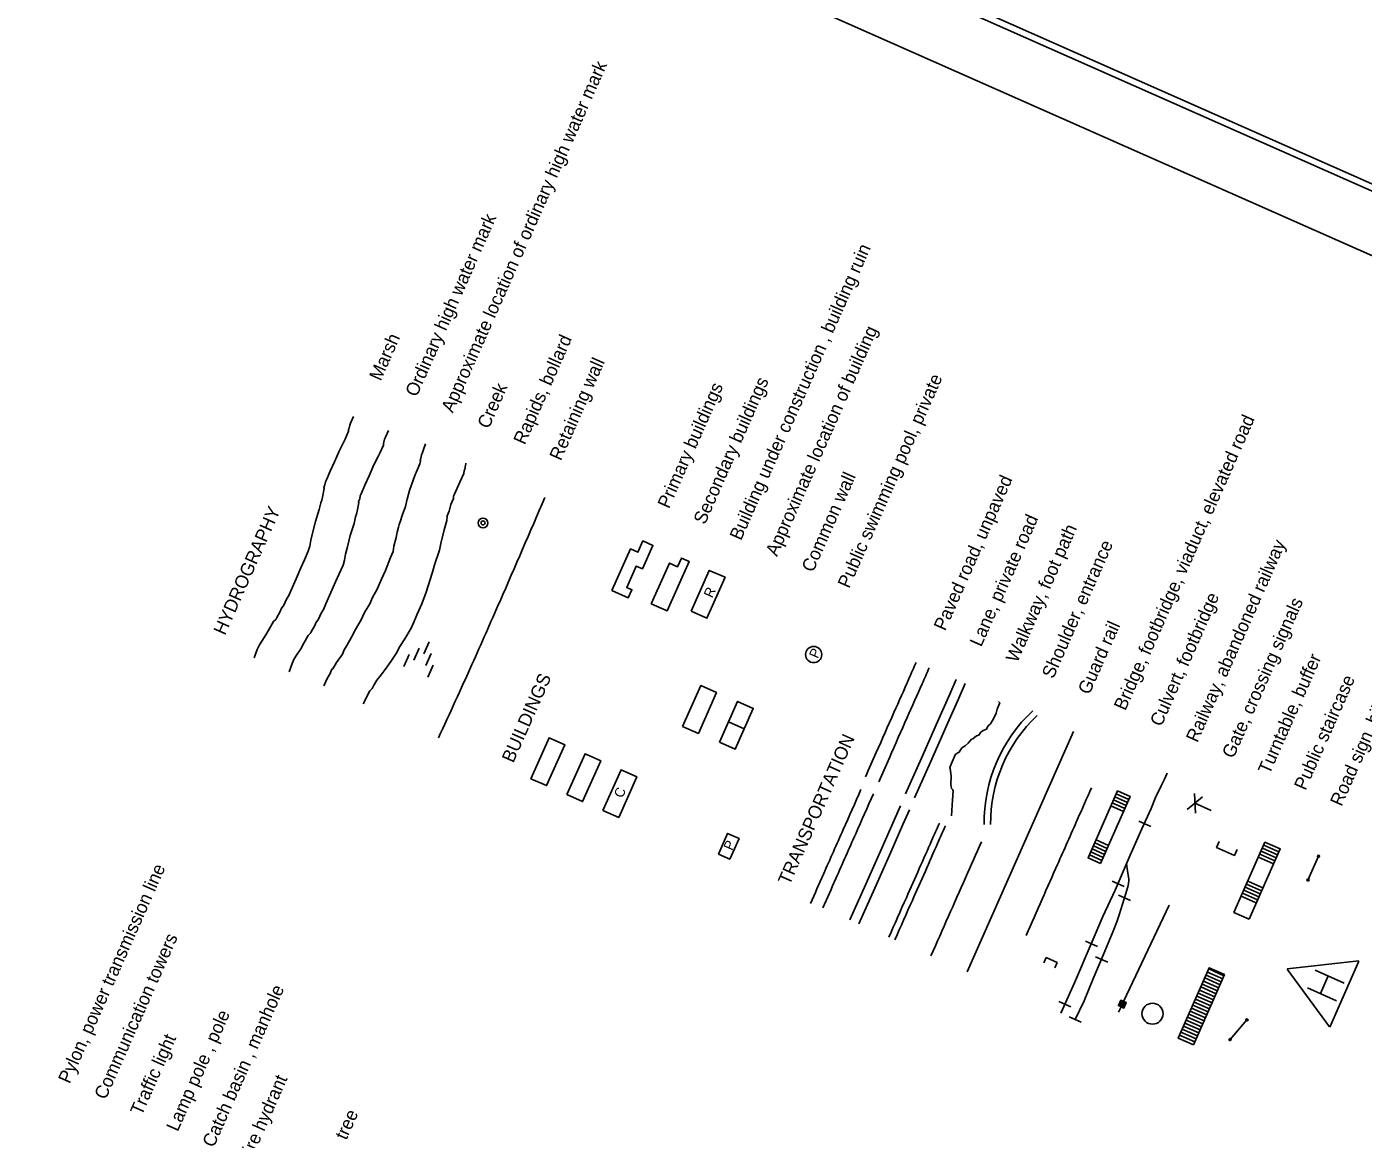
# Model space of a CAD drawing. Extents: x 287698 to 290158, y 5234163 to 5237182.
# Drawn here: x 289436.8 to 289843.8, y 5236413.1 to 5236749.7 of the extents above; entities that cross this region are included whole.
import ezdxf

# ---------------------------------------------------------------- set-up
doc = ezdxf.new("R2010")
doc.units = 0
for name, color, linetype in [('Niveau 10', 7, 'Continuous'), ('Niveau 15', 7, 'Continuous'), ('Niveau 19', 7, 'Continuous'), ('Niveau 21', 7, 'Continuous'), ('Niveau 22', 7, 'Continuous'), ('Niveau 23', 7, 'Continuous'), ('Niveau 25', 7, 'Continuous'), ('Niveau 26', 7, 'Continuous'), ('Niveau 31', 7, 'Continuous'), ('Niveau 38', 7, 'Continuous'), ('Niveau 4', 7, 'Continuous'), ('Niveau 6', 7, 'Continuous'), ('Niveau 60', 7, 'Continuous'), ('Niveau 63', 7, 'Continuous'), ('Niveau 7', 7, 'Continuous')]:
    doc.layers.add(name, color=color, linetype=linetype)

msp = doc.modelspace()

# ---------------------------------------------------------------- linework, layer by layer
at = {"layer": 'Niveau 10'}
for radius in [1.5, 0.6]:
    msp.add_circle((289575.79, 5236598.64), radius, dxfattribs=at)
at = {"layer": 'Niveau 15'}
for p, q in [((289827.01, 5236489.89), (289830.22, 5236497.14)), ((289803.29, 5236441.32), (289808.43, 5236447.35))]:
    msp.add_line(p, q, dxfattribs=at)
for points in [[(289830.35, 5236496.79), (289830.56, 5236497.27), (289830.08, 5236497.49), (289829.87, 5236497)], [(289827.14, 5236489.54), (289827.35, 5236490.02), (289826.87, 5236490.24), (289826.66, 5236489.75)], [(289808.46, 5236446.98), (289808.8, 5236447.38), (289808.4, 5236447.73), (289808.06, 5236447.32)], [(289803.32, 5236440.95), (289803.66, 5236441.35), (289803.26, 5236441.69), (289802.91, 5236441.29)]]:
    msp.add_lwpolyline(points, close=True, dxfattribs=at)
at = {"layer": 'Niveau 19'}
for points in [[(289704.47, 5236516.16), (289709.27, 5236527.02), (289714.15, 5236538.04), (289717.91, 5236546.51), (289719.9, 5236550.94)], [(289707.21, 5236514.96), (289712.01, 5236525.81), (289716.89, 5236536.83), (289720.64, 5236545.28), (289722.63, 5236549.71)]]:
    msp.add_lwpolyline(points, dxfattribs=at)
for radius in [46.8, 44.8]:
    msp.add_arc((289775.15, 5236507.25), radius, 133.0362, 180.5571, dxfattribs=at)
at = {"layer": 'Niveau 21'}
for points in [[(289723.17, 5236461.99), (289755.55, 5236535.14)], [(289687.51, 5236477.76), (289692.31, 5236488.62), (289697.2, 5236499.63), (289700.94, 5236508.09), (289702.93, 5236512.52)], [(289690.25, 5236476.56), (289695.05, 5236487.4), (289699.93, 5236498.43), (289703.67, 5236506.86), (289705.67, 5236511.29)]]:
    msp.add_lwpolyline(points, dxfattribs=at)
for points in [[(289692.26, 5236521.37), (289695.53, 5236528.73), (289700.93, 5236540.93), (289705.49, 5236551.22), (289707.66, 5236556.12)], [(289696.28, 5236519.82), (289699.53, 5236527.16), (289704.93, 5236539.36), (289709.5, 5236549.66), (289711.66, 5236554.57)], [(289675.49, 5236482.77), (289679.47, 5236491.74), (289685.49, 5236505.33), (289690.88, 5236517.51)], [(289679.28, 5236481.42), (289683.24, 5236490.4), (289689.27, 5236503.98), (289694.65, 5236516.17)], [(289712.2, 5236466.84), (289717.52, 5236478.86), (289722.7, 5236490.59), (289727.58, 5236501.59)]]:
    msp.add_spline(points, degree=3, dxfattribs=at)
at = {"layer": 'Niveau 22'}
for points in [[(289718.44, 5236509.42), (289718.77, 5236514.33), (289718.94, 5236517.05), (289718.82, 5236517.39), (289718.47, 5236517.8), (289718.24, 5236519.04), (289718.3, 5236521.53), (289718.03, 5236523.89), (289717.91, 5236524.22), (289718.33, 5236525.15), (289719.68, 5236528.21), (289720.75, 5236528.85), (289721.59, 5236530.15), (289722.66, 5236530.8), (289723.52, 5236531.56), (289724.58, 5236532.76), (289724.9, 5236532.89), (289726.07, 5236533.78), (289726.73, 5236534.05), (289727.36, 5236534.89), (289728.11, 5236535.4), (289729.08, 5236535.81), (289729.49, 5236536.74), (289730.35, 5236537.5), (289731.28, 5236539.04), (289732.02, 5236540.68), (289732.31, 5236541.94), (289732.53, 5236542.41), (289733.15, 5236543.83), (289732.81, 5236544.23)], [(289809.08, 5236478), (289818.55, 5236499.38), (289813.91, 5236501.43), (289804.47, 5236480.04), (289809.08, 5236478)], [(289816.93, 5236495.71), (289812.3, 5236497.77), (289812.29, 5236497.77)], [(289817.33, 5236496.63), (289817.33, 5236496.64), (289812.71, 5236498.68), (289812.7, 5236498.69)], [(289817.74, 5236497.54), (289817.73, 5236497.54), (289813.11, 5236499.6), (289813.1, 5236499.6)], [(289818.14, 5236498.46), (289813.52, 5236500.51), (289813.51, 5236500.51)], [(289816.53, 5236494.8), (289811.89, 5236496.85)], [(289813.29, 5236487.49), (289808.66, 5236489.53)], [(289811.67, 5236483.83), (289811.66, 5236483.84), (289807.04, 5236485.88)], [(289812.07, 5236484.75), (289807.45, 5236486.79)], [(289812.48, 5236485.66), (289812.47, 5236485.66), (289807.85, 5236487.71)], [(289812.88, 5236486.57), (289812.87, 5236486.58), (289808.25, 5236488.62)], [(289811.26, 5236482.92), (289806.64, 5236484.96)], [(289792.13, 5236439.75), (289801.58, 5236461.13), (289796.96, 5236463.18), (289787.51, 5236441.79), (289792.13, 5236439.75)], [(289795.99, 5236461), (289796.01, 5236460.99), (289800.62, 5236458.95)], [(289796.4, 5236461.92), (289796.43, 5236461.9), (289801.03, 5236459.87)], [(289796.8, 5236462.83), (289796.82, 5236462.82), (289801.43, 5236460.78)], [(289794.38, 5236457.34), (289794.39, 5236457.34), (289799, 5236455.3)], [(289794.78, 5236458.26), (289794.81, 5236458.25), (289799.41, 5236456.21)], [(289795.18, 5236459.17), (289795.21, 5236459.16), (289799.81, 5236457.12)], [(289795.59, 5236460.09), (289795.61, 5236460.08), (289800.22, 5236458.04)], [(289792.36, 5236452.77), (289792.37, 5236452.76), (289796.98, 5236450.72)], [(289792.77, 5236453.68), (289792.78, 5236453.67), (289797.38, 5236451.64)], [(289793.17, 5236454.59), (289793.18, 5236454.58), (289797.79, 5236452.55)], [(289793.57, 5236455.51), (289793.58, 5236455.51), (289798.19, 5236453.47)], [(289793.98, 5236456.42), (289793.98, 5236456.41), (289798.6, 5236454.38)], [(289790.74, 5236449.1), (289790.76, 5236449.09), (289795.37, 5236447.06)], [(289791.15, 5236450.02), (289791.16, 5236450.02), (289795.77, 5236447.98)], [(289791.55, 5236450.94), (289791.57, 5236450.93), (289796.17, 5236448.9), (289796.18, 5236448.89)], [(289791.95, 5236451.84), (289791.97, 5236451.84), (289796.57, 5236449.81), (289796.58, 5236449.81)], [(289788.73, 5236444.53), (289793.33, 5236442.49), (289793.34, 5236442.48)], [(289789.13, 5236445.45), (289793.74, 5236443.41), (289793.75, 5236443.4)], [(289789.54, 5236446.36), (289794.15, 5236444.32)], [(289789.93, 5236447.28), (289789.94, 5236447.28), (289794.55, 5236445.22)], [(289790.34, 5236448.2), (289790.35, 5236448.19), (289794.95, 5236446.15), (289794.96, 5236446.15)], [(289787.92, 5236442.71), (289792.53, 5236440.67), (289792.53, 5236440.66)], [(289788.32, 5236443.62), (289788.33, 5236443.62), (289792.93, 5236441.58), (289792.94, 5236441.58)]]:
    msp.add_lwpolyline(points, dxfattribs=at)
for points in [[(289699.39, 5236472.5), (289704.7, 5236484.53), (289708.65, 5236493.44), (289712.4, 5236501.88), (289714.77, 5236507.26)], [(289701.22, 5236471.7), (289706.53, 5236483.72), (289710.48, 5236492.61), (289714.21, 5236501.07), (289716.6, 5236506.45)]]:
    msp.add_spline(points, degree=3, dxfattribs=at)
at = {"layer": 'Niveau 23'}
for p, q in [((289794.92, 5236515.2), (289790.25, 5236511.35)), ((289792.73, 5236510.25), (289792.44, 5236516.29)), ((289792.57, 5236513.28), (289797.53, 5236511.12)), ((289770.85, 5236452.94), (289784.71, 5236482.3))]:
    msp.add_line(p, q, dxfattribs=at)
for points in [[(289751.74, 5236449.34), (289755.86, 5236458.63), (289761.3, 5236471.16), (289764.56, 5236478.79), (289768.33, 5236486.83), (289772.86, 5236497.53), (289776.38, 5236505.48), (289779.26, 5236511.65), (289780.62, 5236515.03), (289782.42, 5236518.77), (289783.27, 5236520.64), (289784.14, 5236522.48)], [(289779.12, 5236506.2), (289775.45, 5236507.83)], [(289799.95, 5236501.65), (289799.15, 5236499.82), (289804.63, 5236497.39), (289805.44, 5236499.22)], [(289756.09, 5236447.41), (289758.84, 5236453.13), (289761.5, 5236459.67), (289764.65, 5236466.98), (289767.73, 5236474.3), (289768.81, 5236477.13), (289769.53, 5236479.28), (289770.54, 5236482.53), (289771.5, 5236485.8), (289772.21, 5236488.24), (289772.33, 5236488.87), (289772.41, 5236489.79), (289772.41, 5236490.26), (289772.38, 5236490.73), (289772.09, 5236492.69), (289771.77, 5236494.93)], [(289771.02, 5236487.91), (289767.35, 5236489.54)], [(289772.95, 5236483.67), (289769.28, 5236485.29)], [(289762.92, 5236469.62), (289759.26, 5236471.25)], [(289766.01, 5236464.89), (289762.35, 5236466.51)], [(289754.83, 5236451.33), (289751.16, 5236452.96)], [(289769.31, 5236449.67), (289770.11, 5236451.29), (289769.29, 5236451.68), (289770.03, 5236453.32), (289771.68, 5236452.59), (289770.94, 5236450.94), (289770.11, 5236451.29)], [(289769.52, 5236451.81), (289770.1, 5236453.13), (289770.43, 5236452.98), (289769.84, 5236451.66), (289770.17, 5236451.5), (289770.8, 5236452.76), (289771.06, 5236452.64), (289770.5, 5236451.35), (289770.79, 5236451.21), (289771.41, 5236452.44)], [(289757.92, 5236446.6), (289754.25, 5236448.23)]]:
    msp.add_lwpolyline(points, dxfattribs=at)
msp.add_circle((289779.66, 5236449.21), 3.2, dxfattribs=at)
at = {"layer": 'Niveau 25'}
for p, q in [((289820.65, 5236462.86), (289842.54, 5236465.27)), ((289842.52, 5236465.23), (289833.63, 5236445.15)), ((289833.6, 5236445.17), (289820.66, 5236462.79)), ((289829.22, 5236462.46), (289838.07, 5236458.52)), ((289826.9, 5236457.06), (289835.73, 5236453.15)), ((289830.8, 5236455.31), (289833.19, 5236460.7))]:
    msp.add_line(p, q, dxfattribs=at)
at = {"layer": 'Niveau 26'}
for p, q in [((289747.29, 5236466.3), (289746.56, 5236464.65)), ((289747.29, 5236466.3), (289750.62, 5236464.83)), ((289750.62, 5236464.83), (289749.89, 5236463.18))]:
    msp.add_line(p, q, dxfattribs=at)
for points in [[(289763.82, 5236494.97), (289772.84, 5236515.37), (289769.04, 5236517.05), (289760.04, 5236496.65), (289763.82, 5236494.97)], [(289767.82, 5236514.31), (289771.63, 5236512.63)], [(289768.22, 5236515.21), (289772.04, 5236513.54)], [(289768.64, 5236516.13), (289772.44, 5236514.45)], [(289767.02, 5236512.48), (289770.83, 5236510.79)], [(289767.42, 5236513.39), (289771.23, 5236511.71)], [(289762.46, 5236502.13), (289766.25, 5236500.46)], [(289760.43, 5236497.57), (289764.22, 5236495.89)], [(289760.85, 5236498.48), (289764.62, 5236496.81)], [(289761.24, 5236499.39), (289765.04, 5236497.72)], [(289761.65, 5236500.31), (289765.43, 5236498.63)], [(289762.06, 5236501.22), (289765.85, 5236499.54)]]:
    msp.add_lwpolyline(points, dxfattribs=at)
msp.add_spline([(289741.17, 5236473.03), (289746.05, 5236484.05), (289750.72, 5236494.6), (289756.84, 5236508.42), (289761.09, 5236518.03)], degree=3, dxfattribs=at)
at = {"layer": 'Niveau 31'}
for points in [[(289615.04, 5236578.04), (289620.65, 5236590.71), (289622.95, 5236589.7), (289624.48, 5236593.15), (289627.53, 5236591.8), (289624.38, 5236584.67), (289622.46, 5236585.52), (289619.57, 5236578.98), (289621.11, 5236578.31), (289620.02, 5236575.84)], [(289627.03, 5236573.96), (289632.55, 5236586.4), (289635.05, 5236585.3), (289636.22, 5236587.96), (289638.51, 5236586.94), (289631.81, 5236571.83)], [(289639.16, 5236571.76), (289644.68, 5236584.2), (289649.48, 5236582.09), (289643.95, 5236569.63)], [(289636.56, 5236536.67), (289642.08, 5236549.12), (289646.87, 5236546.99), (289641.35, 5236534.55)], [(289647.77, 5236531.86), (289653.29, 5236544.3), (289658.08, 5236542.18), (289652.56, 5236529.74)], [(289590.36, 5236520.76), (289595.88, 5236533.22), (289600.67, 5236531.1), (289595.15, 5236518.65)], [(289601.33, 5236515.91), (289606.84, 5236528.37), (289611.63, 5236526.25), (289606.12, 5236513.79)], [(289612.3, 5236511.06), (289617.83, 5236523.51), (289622.62, 5236521.38), (289617.09, 5236508.93)]]:
    msp.add_lwpolyline(points, close=True, dxfattribs=at)
msp.add_lwpolyline([(289650.53, 5236538.09), (289655.32, 5236535.96)], dxfattribs=at)
at = {"layer": 'Niveau 38'}
msp.add_lwpolyline([(289647.46, 5236497.76), (289650.27, 5236504.09), (289653.76, 5236502.57), (289650.93, 5236496.22), (289647.46, 5236497.76)], dxfattribs=at)
msp.add_circle((289676.48, 5236558.56), 2.46, dxfattribs=at)
at = {"layer": 'Niveau 4'}
for points in [[(289516.71, 5236553.3), (289517.62, 5236555.82), (289518.25, 5236557.25), (289518.98, 5236558.4), (289520.27, 5236560.27), (289521.25, 5236562.03), (289522.54, 5236564.39), (289523.29, 5236565.04), (289523.46, 5236565.44), (289524.56, 5236567.39), (289524.91, 5236568.21), (289525.66, 5236569.34), (289526.47, 5236571.18), (289527.2, 5236572.32), (289527.92, 5236573.96), (289529.46, 5236577.42), (289530.9, 5236580.69), (289531.99, 5236583.15), (289533.16, 5236585.8), (289533.61, 5236587.31), (289533.94, 5236589.1), (289534.47, 5236591.32), (289535.32, 5236594.84), (289536.49, 5236598.48), (289536.93, 5236600.47), (289537.28, 5236601.3), (289537.44, 5236602.19), (289537.96, 5236604.89), (289537.85, 5236605.17), (289538.22, 5236606), (289538.4, 5236606.91), (289538.66, 5236607.51), (289539.83, 5236610.17), (289541.09, 5236613.02), (289542.54, 5236616.29), (289543.98, 5236619.06), (289544.35, 5236619.89), (289545.44, 5236622.34), (289545.43, 5236622.82), (289545.61, 5236623.22), (289545.77, 5236624.14), (289546.04, 5236624.74), (289546.95, 5236626.79)], [(289527.3, 5236549.05), (289528.38, 5236551.5), (289529.11, 5236552.64), (289529.74, 5236554.07), (289530.03, 5236554.18), (289531.12, 5236556.15), (289532.97, 5236558.73), (289533.51, 5236559.97), (289534.33, 5236561.3), (289535.7, 5236563.88), (289536.97, 5236566.24), (289538.7, 5236569.13), (289539.71, 5236571.38), (289541.35, 5236574.05), (289542.17, 5236575.91), (289543.53, 5236578.48), (289544.88, 5236581.53), (289546.05, 5236584.19), (289547.58, 5236588.13), (289548.38, 5236589.96), (289548.64, 5236591.59), (289549.33, 5236594.18), (289549.59, 5236595.8), (289550.05, 5236597.31), (289550.2, 5236598.2), (289550.57, 5236599.02), (289551.18, 5236600.93), (289552.16, 5236603.68), (289552.68, 5236605.9), (289553.4, 5236608.51), (289554.55, 5236611.64), (289555.2, 5236613.58), (289555.37, 5236613.97), (289556.54, 5236616.64), (289556.7, 5236617.52), (289556.61, 5236617.83), (289556.8, 5236618.23), (289557.04, 5236619.35), (289557.23, 5236619.74), (289557.84, 5236621.66), (289558.03, 5236622.08), (289558.3, 5236622.68)], [(289539.28, 5236543.57), (289541.3, 5236547.55), (289542.05, 5236548.2), (289542.39, 5236549.01), (289543.4, 5236550.78), (289544.79, 5236552.35), (289545.99, 5236554.02), (289547.74, 5236556.42), (289549.29, 5236558.91), (289550.46, 5236561.06), (289551.94, 5236563.34), (289553.85, 5236566.64), (289554.67, 5236568.47), (289555.75, 5236570.91), (289557.11, 5236574), (289558.46, 5236577.53), (289559.07, 5236579.46), (289560.32, 5236583.31), (289561.1, 5236586.14), (289562.55, 5236590.37), (289562.97, 5236592.36), (289563.92, 5236596.59), (289564.71, 5236599.42), (289564.87, 5236600.81), (289565.5, 5236602.24), (289565.94, 5236604.24), (289566.74, 5236606.07), (289566.83, 5236606.76), (289567.02, 5236607.18), (289568.73, 5236611.07), (289569.9, 5236613.71), (289570.07, 5236614.61), (289570.34, 5236615.23), (289570.33, 5236615.72), (289570.5, 5236616.62), (289570.58, 5236616.83)]]:
    msp.add_lwpolyline(points, dxfattribs=at)
msp.add_spline([(289562.23, 5236533.22), (289572.39, 5236555.5), (289580.97, 5236574.87), (289594.61, 5236606.38)], degree=3, dxfattribs=at)
at = {"layer": 'Niveau 6'}
for p, q in [((289551.65, 5236554.91), (289553.27, 5236558.57)), ((289554.69, 5236556.83), (289556.29, 5236560.49)), ((289557.72, 5236558.79), (289559.34, 5236562.44)), ((289558.35, 5236555.23), (289559.94, 5236558.87)), ((289558.99, 5236551.68), (289560.59, 5236555.33))]:
    msp.add_line(p, q, dxfattribs=at)
at = {"layer": 'Niveau 60'}
for points in [[(289088.15, 5234163.34), (287698.12, 5234778.71), (288762.01, 5237181.96), (290152.07, 5236566.6), (289088.15, 5234163.34)], [(289087.13, 5234165.98), (287700.76, 5234779.73), (288763.06, 5237179.33), (290149.43, 5236565.58), (289087.13, 5234165.98)], [(289923.28, 5236099.2), (290125.68, 5236556.41), (288772.23, 5237155.56), (288569.83, 5236698.34), (289923.28, 5236099.2)]]:
    msp.add_lwpolyline(points, dxfattribs=at)
at = {"layer": 'Niveau 7'}
msp.add_lwpolyline([(289506.13, 5236557.54), (289507.04, 5236560.07), (289507.67, 5236561.5), (289508.39, 5236562.64), (289509.68, 5236564.52), (289510.68, 5236566.27), (289511.96, 5236568.63), (289512.71, 5236569.28), (289512.89, 5236569.69), (289513.97, 5236571.64), (289514.33, 5236572.46), (289515.07, 5236573.59), (289515.89, 5236575.42), (289516.61, 5236576.57), (289517.34, 5236578.21), (289518.88, 5236581.67), (289520.32, 5236584.94), (289521.41, 5236587.4), (289522.58, 5236590.05), (289523.03, 5236591.55), (289523.36, 5236593.35), (289523.89, 5236595.57), (289524.75, 5236599.09), (289525.92, 5236602.72), (289526.34, 5236604.72), (289526.71, 5236605.54), (289526.85, 5236606.44), (289527.38, 5236609.14), (289527.26, 5236609.42), (289527.63, 5236610.25), (289527.81, 5236611.16), (289528.07, 5236611.76), (289529.25, 5236614.41), (289530.52, 5236617.26), (289531.96, 5236620.54), (289533.41, 5236623.31), (289533.78, 5236624.13), (289534.85, 5236626.59), (289534.86, 5236627.07), (289535.03, 5236627.47), (289535.2, 5236628.39), (289535.46, 5236628.98), (289536.37, 5236631.03)], dxfattribs=at)

# ---------------------------------------------------------------- texts
at = {"layer": 'Niveau 31'}
for s, rotation, p in [('R', 65.5586, (289645.58, 5236575.59)), ('C', 68.0945, (289618.31, 5236514.67))]:
    msp.add_text(s, height=3, rotation=rotation, dxfattribs=at).set_placement(p)
at = {"layer": 'Niveau 38'}
for rotation, p in [(66.0945, (289677.69, 5236557.17)), (66.5844, (289651.64, 5236498.7))]:
    msp.add_text('P', height=3, rotation=rotation, dxfattribs=at).set_placement(p)
at = {"layer": 'Niveau 63'}
for s, p in [('Approximate location of ordinary high water mark', (289566.55, 5236631.92)), ('Ordinary high water mark', (289555.58, 5236636.78)), ('Building under construction , building ruin', (289654.34, 5236593.06)), ('Rapids, bollard', (289588.5, 5236622.2)), ('Approximate location of building', (289665.31, 5236588.2)), ('Marsh', (289544.61, 5236641.64)), ('Retaining wall', (289599.47, 5236617.35)), ('Creek', (289577.53, 5236627.06)), ('Primary buildings', (289632.39, 5236602.77)), ('Secondary buildings', (289643.36, 5236597.92)), ('Public swimming pool, private', (289687.25, 5236578.49)), ('Bridge, footbridge, viaduct, elevated road', (289771.38, 5236541.25)), ('Common wall', (289676.28, 5236583.34)), ('Paved road, unpaved', (289716.52, 5236565.54)), ('HYDROGRAPHY', (289497.2, 5236564.2)), ('Lane, private road', (289727.49, 5236560.68)), ('Walkway, foot path', (289738.47, 5236555.83)), ('Shoulder, entrance', (289749.44, 5236550.97)), ('Railway, abandoned railway', (289793.33, 5236531.54)), ('Culvert, footbridge', (289782.36, 5236536.4)), ('Gate, crossing signals', (289804.3, 5236526.68)), ('Guard rail', (289760.41, 5236546.11)), ('Turntable, buffer', (289815.28, 5236521.82)), ('Road sign, billboard', (289837.22, 5236512.11)), ('BUILDINGS', (289584.99, 5236525.34)), ('Public staircase', (289826.25, 5236516.97)), ('TRANSPORTATION', (289669.11, 5236488.09)), ('Pylon, power transmission line', (289449.88, 5236427.66)), ('Communication towers', (289460.86, 5236422.81)), ('Catch basin , manhole', (289493.78, 5236408.23)), ('Lamp pole , pole', (289482.8, 5236413.09)), ('Traffic light', (289471.83, 5236417.95)), ('Fire hydrant', (289504.75, 5236403.38)), ('Wood , tree', (289526.69, 5236393.66))]:
    msp.add_text(s, height=4, rotation=66.1043, dxfattribs=at).set_placement(p)

doc.saveas('drawing.dxf')
